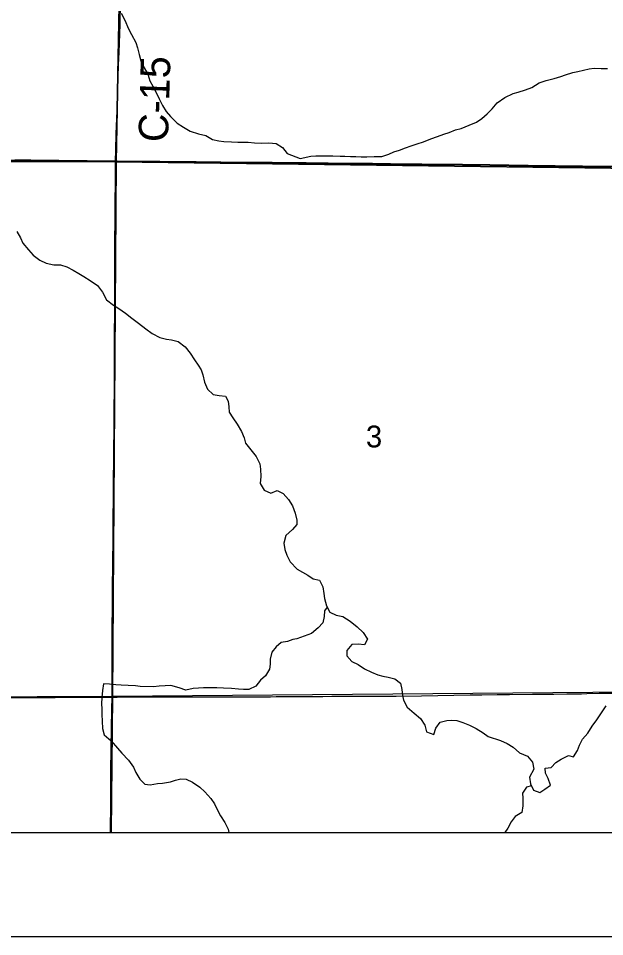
# Model space of a CAD drawing. Extents: x 0 to 34, y 0 to 22.
# Drawn here: x 5.125 to 5.687, y 14 to 14.881 of the extents above; entities that cross this region are included whole.
import ezdxf

# ---------------------------------------------------------------- set-up
doc = ezdxf.new("R2010")
doc.units = 0
for name, color, linetype in [('GM_X_Corporation', 7, 'Continuous'), ('GM_X_County_Road', 7, 'Continuous'), ('GM_X_County_Road_Text', 7, 'Continuous'), ('GM_X_Minor_River', 7, 'Continuous'), ('GM_X_Section_Text', 7, 'Continuous'), ('GM_X_Township_Road', 7, 'Continuous'), ('GM_X_US_Route', 7, 'Continuous'), ('SH_Data', 7, 'Continuous')]:
    doc.layers.add(name, color=color, linetype=linetype)

msp = doc.modelspace()

# ---------------------------------------------------------------- linework, layer by layer
at = {"layer": 'GM_X_Corporation'}
for points in [[(2.1, 20.71973), (2.1, 14.1), (8.9, 14.1), (8.9, 20.77204)], [(5.71787, 14.73888), (5.66578, 14.73939), (5.61388, 14.74005), (5.57689, 14.74053), (5.55079, 14.74084), (5.51194, 14.74127), (5.48179, 14.74163), (5.46439, 14.74176), (5.44326, 14.742), (5.40099, 14.74246), (5.36836, 14.74277), (5.31894, 14.74319), (5.29532, 14.74342), (5.26052, 14.74378), (5.24187, 14.74389), (5.2195, 14.74417), (5.21802, 14.74419), (5.16356, 14.74489), (5.13683, 14.74511), (5.12161, 14.74524)], [(5.71787, 14.73888), (5.66578, 14.73939), (5.61388, 14.74005), (5.57689, 14.74053), (5.55079, 14.74084), (5.51194, 14.74127), (5.48179, 14.74163), (5.46439, 14.74176), (5.44326, 14.742), (5.40099, 14.74246), (5.36836, 14.74277), (5.31894, 14.74319), (5.29532, 14.74342), (5.26052, 14.74378), (5.24187, 14.74389), (5.2195, 14.74417), (5.21802, 14.74419), (5.16356, 14.74489), (5.13683, 14.74511), (5.12161, 14.74524)], [(3.69807, 14.1), (6.729, 14.1)]]:
    msp.add_lwpolyline(points, dxfattribs=at)
for points in [[(5.2282, 15.24475), (5.21872, 14.74348), (4.72231, 14.74459), (4.73217, 15.24548)], [(5.2282, 15.24475), (5.73533, 15.24166), (5.72426, 14.73698), (5.71782, 14.73702), (5.21872, 14.74348)], [(4.71681, 14.74463), (4.72231, 14.74459), (5.21872, 14.74348), (5.2152, 14.23041), (4.71006, 14.22819)], [(5.21872, 14.74348), (5.71782, 14.73702), (5.71415, 14.23456), (5.2152, 14.23041)], [(5.21396, 14.1), (5.71255, 14.1), (5.71415, 14.23456), (5.2152, 14.23041)], [(4.70937, 14.1), (5.21396, 14.1), (5.2152, 14.23041), (4.71006, 14.22819)]]:
    msp.add_lwpolyline(points, close=True, dxfattribs=at)
at = {"layer": 'GM_X_County_Road'}
for points in [[(5.21813, 14.74392), (5.21833, 14.7549), (5.2188, 14.77043), (5.21907, 14.77757), (5.21965, 14.79248), (5.22, 14.80428), (5.22031, 14.81329), (5.22107, 14.83659), (5.22156, 14.8487), (5.22241, 14.87541), (5.22301, 14.89716)], [(5.21476, 14.22979), (5.21967, 14.2298), (5.23615, 14.22998), (5.25853, 14.22995), (5.28091, 14.22997), (5.31262, 14.23001), (5.32474, 14.23003), (5.32971, 14.23002), (5.33872, 14.23003), (5.34929, 14.23012), (5.35581, 14.23015), (5.36141, 14.23018), (5.36668, 14.23023), (5.37197, 14.23029), (5.37693, 14.23032), (5.38686, 14.23035), (5.40047, 14.23038), (5.40852, 14.23044), (5.41688, 14.23058), (5.42558, 14.2307), (5.42992, 14.23067), (5.43427, 14.23068), (5.44325, 14.23065), (5.45127, 14.23062), (5.45775, 14.23064), (5.4627, 14.23068), (5.46983, 14.23072), (5.4754, 14.2308), (5.48733, 14.2309), (5.5115, 14.23122), (5.55829, 14.23206), (5.56948, 14.23213), (5.584, 14.23225), (5.5959, 14.23235), (5.61799, 14.23261), (5.6384, 14.23281), (5.65086, 14.23294), (5.65744, 14.23304), (5.66486, 14.23313), (5.67012, 14.2332), (5.68191, 14.23347), (5.70376, 14.23377)], [(4.91668, 14.22883), (4.93468, 14.22885), (4.95085, 14.22887), (4.97081, 14.22877), (4.99621, 14.22888), (5.00895, 14.22902), (5.03325, 14.2291), (5.05993, 14.22919), (5.09194, 14.22949), (5.12582, 14.22951), (5.14385, 14.22961), (5.16032, 14.22959), (5.17958, 14.22967), (5.19419, 14.22974), (5.21476, 14.22979)]]:
    msp.add_lwpolyline(points, dxfattribs=at)
at = {"layer": 'GM_X_Minor_River'}
for points in [[(5.22363, 14.88599), (5.22737, 14.87875), (5.23017, 14.8719), (5.23335, 14.8658), (5.23747, 14.85799), (5.23914, 14.85286), (5.24061, 14.84659), (5.24246, 14.8405), (5.24545, 14.83384), (5.24901, 14.82755), (5.25086, 14.82127), (5.25386, 14.81613), (5.25648, 14.81118), (5.26003, 14.80394), (5.26302, 14.79766), (5.26658, 14.79175), (5.27072, 14.78697), (5.27731, 14.78047), (5.28317, 14.77682), (5.28978, 14.77298), (5.29773, 14.77045), (5.30474, 14.76869), (5.31097, 14.76504), (5.31722, 14.76348)], [(5.39501, 14.74654), (5.40547, 14.74881), (5.41021, 14.74917), (5.41534, 14.74934), (5.42141, 14.74932), (5.42635, 14.7491), (5.43337, 14.74907), (5.43811, 14.74886), (5.44343, 14.74865), (5.44836, 14.74844), (5.45367, 14.74823), (5.45899, 14.74821), (5.4662, 14.74856), (5.47341, 14.74872), (5.48007, 14.75097), (5.48501, 14.75322), (5.49033, 14.75472), (5.49622, 14.75697), (5.50173, 14.75884), (5.50744, 14.76091), (5.51352, 14.76259), (5.52055, 14.76541), (5.52683, 14.76785), (5.53291, 14.76991), (5.53804, 14.7716), (5.54412, 14.77404), (5.54944, 14.77553), (5.55705, 14.77854), (5.56408, 14.78154), (5.56941, 14.78513), (5.57437, 14.78947), (5.57932, 14.79438), (5.58409, 14.80006), (5.59132, 14.80534), (5.59931, 14.80891), (5.60425, 14.81022), (5.61128, 14.81266), (5.61737, 14.81491), (5.62422, 14.81924), (5.63106, 14.82149), (5.63885, 14.82355), (5.64493, 14.82523), (5.64968, 14.82692), (5.65652, 14.82916), (5.66127, 14.83009), (5.66697, 14.8314), (5.67229, 14.8327), (5.67704, 14.83325), (5.68387, 14.83303), (5.68975, 14.83301)], [(5.31722, 14.76348), (5.32196, 14.76287), (5.32917, 14.76263), (5.33524, 14.76239), (5.34055, 14.76235), (5.34529, 14.76232), (5.35136, 14.7617), (5.35819, 14.76127), (5.36502, 14.76179), (5.37204, 14.76098), (5.37827, 14.75733), (5.38278, 14.75141), (5.39501, 14.74654)], [(5.12344, 14.67653), (5.12681, 14.67043), (5.12905, 14.66548), (5.1345, 14.65899), (5.13902, 14.65402), (5.14562, 14.64923), (5.15167, 14.64615), (5.15887, 14.64477), (5.16532, 14.64453), (5.17138, 14.64259), (5.17762, 14.6395), (5.18291, 14.63624), (5.18782, 14.63355), (5.19386, 14.62971), (5.20066, 14.62472), (5.20573, 14.61842), (5.20928, 14.61119), (5.21608, 14.60583), (5.22118, 14.60275), (5.22759, 14.59815), (5.23382, 14.59355), (5.24024, 14.58876), (5.24721, 14.58321), (5.25306, 14.57861), (5.26043, 14.57495), (5.26687, 14.57338), (5.2718, 14.57278), (5.27805, 14.57102), (5.28484, 14.56604), (5.28954, 14.55974), (5.29367, 14.55345), (5.29724, 14.54849), (5.30024, 14.54373)], [(5.30024, 14.54373), (5.30172, 14.53897), (5.30338, 14.53194), (5.30636, 14.52528), (5.31183, 14.52031), (5.31732, 14.51913), (5.32358, 14.51851), (5.32601, 14.51375), (5.32673, 14.50843), (5.32707, 14.50331), (5.33045, 14.49778), (5.33457, 14.49168), (5.33889, 14.48482), (5.3415, 14.47873), (5.34279, 14.4736), (5.34767, 14.46711), (5.35294, 14.46081), (5.35649, 14.45358), (5.35721, 14.44845), (5.35754, 14.44143), (5.35692, 14.43479), (5.36048, 14.42851), (5.3671, 14.42561), (5.37319, 14.42822), (5.37886, 14.42534), (5.38394, 14.41942), (5.38769, 14.41332), (5.39048, 14.40628), (5.3918, 14.39956), (5.3918, 14.3955), (5.38771, 14.39075), (5.3814, 14.38491), (5.37945, 14.37772), (5.38055, 14.37164), (5.38221, 14.36594), (5.38539, 14.35966), (5.39226, 14.35262)], [(5.39226, 14.35262), (5.40261, 14.34695), (5.40752, 14.34333), (5.41359, 14.34216), (5.41698, 14.33551), (5.4179, 14.32924), (5.41845, 14.32431), (5.42051, 14.31747), (5.42371, 14.31139), (5.42958, 14.30852), (5.43602, 14.30716), (5.44322, 14.30277), (5.44965, 14.29743), (5.45551, 14.2919), (5.45965, 14.28543), (5.45697, 14.27994), (5.4509, 14.28073), (5.44483, 14.28038), (5.43987, 14.2747), (5.43985, 14.26958), (5.44457, 14.26406), (5.45062, 14.261), (5.45687, 14.25699), (5.4635, 14.25374), (5.46975, 14.25124), (5.47449, 14.25009), (5.47961, 14.24893), (5.48587, 14.24738), (5.49135, 14.24318), (5.49265, 14.2373), (5.4932, 14.23179), (5.49432, 14.22705), (5.49789, 14.2202), (5.50432, 14.21429), (5.51056, 14.20934), (5.51471, 14.20287), (5.51639, 14.1966), (5.52321, 14.19411), (5.52532, 14.19998), (5.52934, 14.20565), (5.5358, 14.20752), (5.54054, 14.20769), (5.54528, 14.20729), (5.55116, 14.20556), (5.5576, 14.20307), (5.56385, 14.19963), (5.57048, 14.19561), (5.57539, 14.19218), (5.58714, 14.18834), (5.59377, 14.18546), (5.59945, 14.18183), (5.6055, 14.1765), (5.61308, 14.17324), (5.6178, 14.16734), (5.61929, 14.16069), (5.61508, 14.15312), (5.616, 14.14648), (5.61901, 14.14059), (5.62507, 14.13828), (5.62983, 14.14149), (5.63516, 14.14526), (5.63291, 14.15172), (5.63047, 14.15685), (5.62992, 14.1616), (5.63581, 14.16214), (5.64019, 14.16706), (5.64552, 14.17026), (5.65256, 14.17383), (5.6573, 14.17267), (5.66112, 14.17873), (5.66304, 14.18365), (5.66591, 14.18933), (5.67106, 14.19519), (5.67527, 14.202), (5.67947, 14.20806), (5.68424, 14.21486), (5.68864, 14.22148)], [(5.42115, 14.31624), (5.41859, 14.31255), (5.41818, 14.30724), (5.41702, 14.30117), (5.41225, 14.29626), (5.40597, 14.29097), (5.39179, 14.28564)], [(5.39179, 14.28564), (5.38806, 14.28509), (5.38311, 14.28323), (5.37703, 14.28214), (5.37226, 14.278), (5.36786, 14.27311), (5.36648, 14.26629), (5.36644, 14.26155), (5.36584, 14.25681), (5.36199, 14.2502), (5.35722, 14.24625), (5.35262, 14.24022), (5.34596, 14.23704), (5.34084, 14.23727), (5.3359, 14.2375), (5.32927, 14.23812), (5.32149, 14.23837), (5.31523, 14.2386), (5.30252, 14.2387), (5.29759, 14.23855), (5.29265, 14.23802), (5.28543, 14.23655), (5.27899, 14.23869), (5.27123, 14.24083), (5.26573, 14.24068), (5.26003, 14.24035), (5.25453, 14.23982), (5.24182, 14.23992), (5.23708, 14.24071), (5.23025, 14.24114), (5.22342, 14.24138), (5.21849, 14.24161), (5.21243, 14.24241), (5.20655, 14.24265), (5.20555, 14.23621), (5.20493, 14.22957), (5.20469, 14.22332), (5.20485, 14.21857), (5.20481, 14.21307), (5.20533, 14.20662), (5.20547, 14.19979), (5.20732, 14.19352), (5.21391, 14.18778), (5.22012, 14.18071), (5.22426, 14.17594), (5.23047, 14.16926), (5.23517, 14.16277), (5.2374, 14.15763), (5.24153, 14.15116), (5.24624, 14.14638), (5.25135, 14.14558), (5.25838, 14.14686), (5.26313, 14.14739), (5.27092, 14.14847), (5.27567, 14.15014), (5.28062, 14.15143), (5.28593, 14.15101), (5.29178, 14.14812), (5.29877, 14.14333), (5.30386, 14.13893), (5.3095, 14.13263), (5.31288, 14.12729), (5.31625, 14.12082), (5.31886, 14.11605), (5.3228, 14.10939), (5.32598, 14.1031), (5.32659, 14.1)], [(5.61687, 14.14477), (5.61219, 14.14327), (5.60837, 14.13759), (5.60873, 14.13285), (5.6085, 14.12545), (5.60753, 14.1192), (5.60144, 14.11524), (5.59762, 14.11032), (5.59418, 14.10408), (5.59128, 14.1)]]:
    msp.add_lwpolyline(points, dxfattribs=at)
at = {"layer": 'GM_X_Township_Road'}
for points in [[(5.21476, 14.22979), (5.2148, 14.24225), (5.21477, 14.24847), (5.21478, 14.25717), (5.21484, 14.26214), (5.2149, 14.27022), (5.21498, 14.27923), (5.21501, 14.28452), (5.21499, 14.29943), (5.21507, 14.31342), (5.21531, 14.32865), (5.21554, 14.36315), (5.21566, 14.37714), (5.21568, 14.38304), (5.21574, 14.38988), (5.21578, 14.3961), (5.21586, 14.40511), (5.21598, 14.41692), (5.21602, 14.42002), (5.21604, 14.425), (5.21614, 14.43338), (5.21629, 14.44395), (5.21633, 14.45172), (5.2164, 14.45762), (5.21646, 14.46664), (5.21672, 14.48746), (5.21679, 14.49865), (5.21684, 14.50145), (5.21684, 14.50486), (5.21686, 14.50766), (5.21681, 14.51354), (5.21694, 14.51789), (5.21707, 14.52753), (5.21711, 14.53312), (5.21714, 14.53933), (5.21712, 14.54586), (5.21707, 14.55176), (5.21708, 14.55766), (5.21711, 14.56356), (5.21717, 14.56884), (5.21716, 14.57442), (5.2172, 14.58094), (5.21725, 14.58591), (5.21728, 14.5915), (5.21735, 14.59553), (5.2174, 14.60361), (5.21749, 14.62162), (5.21757, 14.63808), (5.21752, 14.64336), (5.21751, 14.6508), (5.2175, 14.65609), (5.21752, 14.67069), (5.21766, 14.68468), (5.21783, 14.70426), (5.21791, 14.72447), (5.21811, 14.742), (5.21813, 14.74392)], [(5.21319, 14.1), (5.21344, 14.12914), (5.21372, 14.15741), (5.21404, 14.18134), (5.21456, 14.21802), (5.21476, 14.22979)]]:
    msp.add_lwpolyline(points, dxfattribs=at)
at = {"layer": 'GM_X_US_Route'}
for points in [[(5.03025, 14.74364), (5.03224, 14.74362), (5.0487, 14.74379), (5.07013, 14.74435), (5.08754, 14.74481), (5.08948, 14.74484), (5.1037, 14.74505), (5.12172, 14.74497), (5.12614, 14.74493)], [(5.12614, 14.74493), (5.13694, 14.74484), (5.16367, 14.74461), (5.21813, 14.74392), (5.21961, 14.7439), (5.24198, 14.74362), (5.26063, 14.7435), (5.29543, 14.74315), (5.31905, 14.74292), (5.36847, 14.74249), (5.4011, 14.74219), (5.44337, 14.74173), (5.4645, 14.74148), (5.4819, 14.74135), (5.51205, 14.74099), (5.5509, 14.74057), (5.57701, 14.74025), (5.61399, 14.73977), (5.66589, 14.73911), (5.71798, 14.73861)]]:
    msp.add_lwpolyline(points, dxfattribs=at)
at = {"layer": 'SH_Data'}
for p, q in [((2.1, 14.1), (8.9, 14.1)), ((2, 14), (9, 14))]:
    msp.add_line(p, q, dxfattribs=at)

# ---------------------------------------------------------------- texts
at = {"layer": 'GM_X_County_Road_Text'}
msp.add_text('C-15', height=0.028409, rotation=88.30675, dxfattribs=at).set_placement((5.26837, 14.76212))
at = {"layer": 'GM_X_Section_Text'}
msp.add_text('3', height=0.02093, rotation=0.00001, dxfattribs=at).set_placement((5.45819, 14.46947))

doc.saveas('drawing.dxf')
